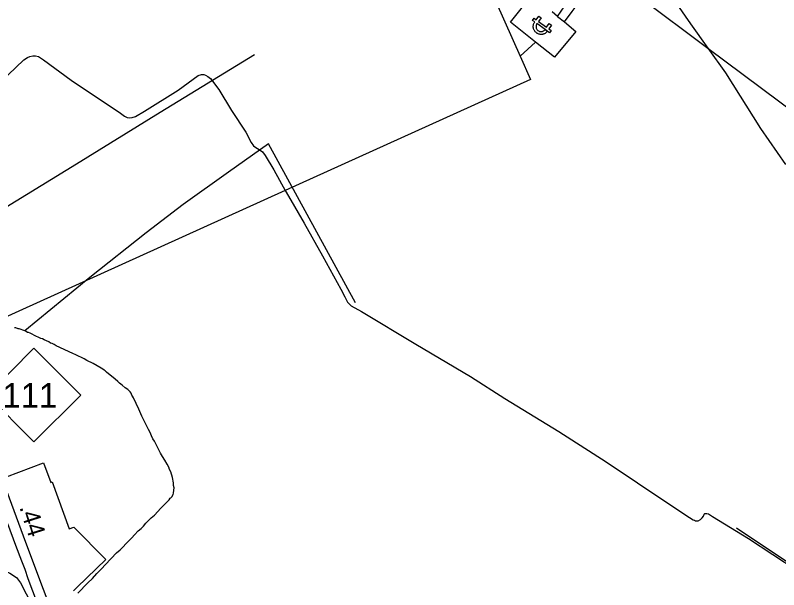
# Model space of a CAD drawing. Extents: x 2206922 to 2357709, y 510027 to 673830.
# Drawn here: x 2320030 to 2325457, y 586742 to 590828 of the extents above; entities that cross this region are included whole.
import ezdxf

# ---------------------------------------------------------------- set-up
doc = ezdxf.new("R2010")
doc.units = 0
for name, color, linetype in [('Exist Boundary Political City Limit New', 7, 'Continuous'), ('Exist Hydrographic Misc Water Feature', 7, 'Continuous'), ('Exist Road Non-System Type 51', 7, 'Continuous'), ('Exist Road Primary NC Shield CELL', 7, 'Continuous'), ('Exist Road Primary NC Shield Number Label', 7, 'Continuous'), ('Exist Road Primary US Attributed', 7, 'Continuous'), ('Exist Road Primary US Divided Attributed', 7, 'Continuous'), ('Exist Road Primary US Service Attributed', 7, 'Continuous'), ('Exist Road Secondary Mileage Hundredths English Label', 7, 'Continuous'), ('Exist Road Secondary Type 51 Attributed', 7, 'Continuous'), ('Exist Utilities Electrical Power Substation CELL', 7, 'Continuous'), ('Exist Utilities Electrical Transmission Line', 7, 'Continuous'), ('Map Preparation Boundary City Limit Buffer Line', 7, 'Continuous')]:
    doc.layers.add(name, color=color, linetype=linetype)

msp = doc.modelspace()

# ---------------------------------------------------------------- linework, layer by layer
at = {"layer": 'Exist Boundary Political City Limit New'}
msp.add_lwpolyline([(2319966.8, 587545.6), (2320229.8, 587643.9), (2320282, 587504.8), (2320292.5, 587508.7), (2320412.5, 587175.7), (2320445.8, 587187.9), (2320673.8, 586956.9), (2320470, 586759.1), (2320444.2, 586733.9)], dxfattribs=at)
at = {"layer": 'Exist Hydrographic Misc Water Feature'}
msp.add_line((2325157.3, 587181.9), (2325904.1, 586679.8), dxfattribs=at)
for points in [[(2321731.1, 590546.8), (2321059.6, 590136.1), (2320465.7, 589769.6), (2319856.3, 589397.4), (2319417.3, 589124.8)], [(2322449.6, 588783.7), (2321829.3, 589914.3), (2321545.6, 589713.3), (2321222.8, 589482.1), (2320960.7, 589281.4), (2320560.5, 588963.4), (2320097.1, 588584.4)], [(2320097.1, 588584.4), (2320084.6, 588588.5), (2320072.9, 588591.9), (2320058.7, 588598.1), (2320050.5, 588597.7), (2320034.5, 588603.7), (2320024.7, 588605.6)], [(2320474.6, 586717.5), (2320545.7, 586790.3), (2320579.6, 586822.5), (2320611.1, 586856.7), (2320642.9, 586889.3), (2320670.4, 586921.2), (2320749.7, 587004.2), (2320775.6, 587026.6), (2320836.5, 587089.2), (2320858.4, 587111.5), (2320877.9, 587131.7), (2320903.9, 587159.8), (2320925.7, 587178), (2320941.1, 587194.3), (2320958.9, 587214.4), (2320996.8, 587252.9), (2321020.6, 587273.2), (2321063.9, 587321.5), (2321123.4, 587382.3), (2321131.3, 587392), (2321137.1, 587396.4), (2321143.2, 587402.4), (2321153.1, 587418.3), (2321154.3, 587428.3), (2321158.4, 587450.4), (2321160.3, 587466.3), (2321156, 587484.4), (2321156, 587502.3), (2321147.5, 587540.4), (2321134.8, 587580), (2321126.8, 587597.9), (2321120.9, 587613.8), (2321110.6, 587636), (2321092.4, 587663.5), (2321075.8, 587689.5), (2321061.4, 587713.2), (2321047.3, 587742.8), (2321035, 587769), (2321018.8, 587798.7), (2321008.7, 587814.8), (2320998.3, 587836.6), (2320988.2, 587860.4), (2320976.1, 587882.1), (2320941.3, 587953.9), (2320930.8, 587975.7), (2320908, 588025.3), (2320869.5, 588107), (2320863.3, 588118.9), (2320859, 588126.8), (2320852.9, 588140.7), (2320846.9, 588148.5), (2320830.9, 588166.7), (2320810.6, 588178.3), (2320790.8, 588195.9), (2320780.5, 588203.9), (2320770.9, 588211.9), (2320758.4, 588223.5), (2320740.1, 588239.6), (2320679.6, 588288.9), (2320669.6, 588298.5), (2320661.4, 588302.6), (2320651.7, 588310.5), (2320641.1, 588318.6), (2320582.8, 588351.7), (2320539, 588373.3), (2320518.9, 588383.2), (2320460.8, 588412.2), (2320440.3, 588422.2), (2320322, 588476.9), (2320305.8, 588486.7), (2320293.5, 588492.6), (2320279.8, 588496.3), (2320267.9, 588504.1), (2320235.3, 588520), (2320223.4, 588525.8), (2320211.3, 588529.7), (2320197.3, 588535.4), (2320177, 588545.4), (2320167, 588549.3), (2320151.2, 588559), (2320145, 588562.8), (2320135, 588566.7), (2320124.5, 588570.7), (2320117, 588572.7), (2320106.9, 588578.6), (2320097.1, 588584.4)]]:
    msp.add_lwpolyline(points, dxfattribs=at)
at = {"layer": 'Exist Road Non-System Type 51'}
for points in [[(2323933.2, 590780.8), (2323987.9, 590854.8), (2324024.5, 590902), (2324089.1, 590971.8), (2324146.7, 591036.4), (2324190.3, 591080.1), (2324226, 591110.6), (2324250.4, 591123.2)], [(2319924.1, 590352.7), (2320091.2, 590511), (2320117.8, 590527.2), (2320134, 590534.6), (2320154.7, 590539.1), (2320173.9, 590539.1), (2320194.6, 590534.6), (2320230.1, 590512.4), (2320428.2, 590367.5), (2320777.7, 590131.6), (2320807.3, 590109.4), (2320826.5, 590102), (2320842.7, 590099.1), (2320860.5, 590102), (2320884.1, 590107.9), (2320947.7, 590146.4), (2321188.6, 590295.8), (2321331.2, 590400), (2321354.9, 590407.4), (2321369.6, 590407.4), (2321381.5, 590401.5), (2321399.2, 590392.6), (2321416.9, 590379.3), (2321476.1, 590299.5), (2321566.2, 590150.1), (2321668.2, 589996.3), (2321706.6, 589922.3), (2321722.9, 589898.7), (2321739.1, 589886.8), (2321762.8, 589873.5), (2321786.4, 589857.3), (2321807.1, 589830.6), (2321869.2, 589728.6), (2321949.7, 589582.5)], [(2321949.7, 589582.5), (2321972.7, 589540.8), (2322083.5, 589350), (2322213.6, 589116.3), (2322343.3, 588880.1), (2322372.1, 588824.6), (2322392.1, 588786.9), (2322418.7, 588760.3), (2322491.8, 588720.3), (2322877.6, 588489.6), (2323265.6, 588258.9), (2323509.4, 588101.4), (2323893, 587868.5), (2324230, 587651), (2324675.6, 587353.8), (2324824.1, 587256.2), (2324848.5, 587238.4), (2324857.4, 587236.2), (2324866.3, 587231.8), (2324884, 587231.8), (2324901.7, 587240.6), (2324912.8, 587254), (2324921.7, 587265), (2324926.1, 587278.4), (2324932.8, 587285), (2324946.1, 587285), (2324957.2, 587280.6), (2324986, 587262.8), (2325243.1, 587105.3), (2325761.9, 586765.9)]]:
    msp.add_lwpolyline(points, dxfattribs=at)
at = {"layer": 'Exist Road Primary NC Shield CELL'}
msp.add_lwpolyline([(2319829.3, 588126.2), (2320162.3, 588459.2), (2320495.3, 588126.2), (2320162.3, 587793.2)], close=True, dxfattribs=at)
at = {"layer": 'Exist Road Primary US Attributed'}
msp.add_lwpolyline([(2319901.2, 586899.9), (2319992.6, 586860.7), (2320037.9, 586828.9), (2320068.1, 586791.2), (2320185.9, 586560), (2320241.7, 586442.2), (2320311.2, 586327.4)], dxfattribs=at)
at = {"layer": 'Exist Road Primary US Divided Attributed'}
msp.add_lwpolyline([(2320311.2, 586327.4), (2320253.8, 586475.4), (2320187.4, 586644.6), (2320122.4, 586819.9), (2320099.8, 586884.8), (2320077.1, 586943.8), (2320034.9, 587057.1), (2319977.5, 587211.2)], dxfattribs=at)
at = {"layer": 'Exist Road Primary US Service Attributed'}
msp.add_lwpolyline([(2318534.6, 591345.6), (2318577.5, 591307.6), (2318597.8, 591274.3), (2318605, 591243.8), (2318609.4, 591196), (2318592, 591129.4), (2318574.6, 591044.7), (2318573.2, 590986.8), (2318581.9, 590936.1), (2318712.1, 590639.2), (2318923.5, 590173.5), (2319082.7, 589799.8), (2319433.5, 588868.4), (2319567.8, 588503), (2319712.3, 588134.2), (2320101.7, 587079.8), (2320353.5, 586410.7), (2320441.8, 586222.4), (2320546, 586022.5), (2320907.2, 585407.2)], dxfattribs=at)
at = {"layer": 'Exist Road Secondary Type 51 Attributed'}
msp.add_lwpolyline([(2323968.1, 592033.2), (2323998.3, 591975.7), (2324033.2, 591918.1), (2324099.5, 591820.3), (2324163, 591730.4), (2324196.4, 591683), (2324279.3, 591565.4), (2324500, 591245.1), (2324829.7, 590768.4), (2324953.3, 590595.5), (2325079.3, 590419.2), (2325328.8, 590022.9), (2325505, 589766.3)], dxfattribs=at)
at = {"layer": 'Exist Utilities Electrical Power Substation CELL'}
msp.add_lwpolyline([(2323718.3, 590807.6), (2323734.1, 590796.1), (2323753, 590822.1), (2323769.1, 590810.5), (2323750.1, 590784.4), (2323807.4, 590742.8), (2323826.4, 590768.8), (2323842.4, 590757.2), (2323823.5, 590731.1), (2323839.3, 590719.7), (2323827.9, 590703.9), (2323812.1, 590715.4), (2323796, 590727.1), (2323738.7, 590768.7), (2323735.6, 590763.3), (2323733.5, 590758.3), (2323732.1, 590752.3), (2323732, 590745.8), (2323732.9, 590739.1), (2323733.8, 590736), (2323735.3, 590732.9), (2323737.2, 590728.9), (2323739.8, 590725.4), (2323743.1, 590721.9), (2323745.9, 590719.5), (2323749.3, 590717.2), (2323753.6, 590714.9), (2323757.8, 590713.4), (2323760.9, 590712.6), (2323764.6, 590712.1), (2323768.8, 590712.1), (2323773, 590712.5), (2323776.9, 590713.3), (2323780.3, 590714.4), (2323782.7, 590715.6), (2323785.5, 590716.9), (2323788.7, 590719), (2323790.4, 590720.5), (2323793.2, 590723.1), (2323795.1, 590725.2), (2323796.4, 590726.8), (2323813.9, 590714.1), (2323811.6, 590711.5), (2323809.7, 590709.6), (2323807.4, 590707.2), (2323804.7, 590705), (2323801.7, 590702.5), (2323799, 590700.6), (2323796.1, 590698.8), (2323792.6, 590697), (2323788.6, 590695.5), (2323784.4, 590694), (2323780.6, 590693.1), (2323776.8, 590692.4), (2323772, 590692), (2323767.2, 590691.9), (2323762.3, 590692.3), (2323757.5, 590693), (2323753.9, 590693.8), (2323750.8, 590694.9), (2323747.8, 590696), (2323744.2, 590697.6), (2323740.9, 590699.4), (2323737.9, 590701.2), (2323734.3, 590703.7), (2323732, 590705.6), (2323729.5, 590708), (2323727, 590710.7), (2323723.8, 590714.4), (2323720.8, 590718.9), (2323718.4, 590723.1), (2323716.7, 590726.9), (2323714.9, 590731.6), (2323714, 590735.6), (2323713.4, 590738), (2323712.8, 590741.4), (2323712.6, 590744.4), (2323712.3, 590748.6), (2323712.6, 590753.7), (2323713.2, 590757.8), (2323714, 590761.5), (2323714.9, 590764.7), (2323716.6, 590769.8), (2323718.5, 590773.8), (2323720.4, 590777.2), (2323722.4, 590780.5), (2323706.9, 590791.8)], close=True, dxfattribs=at)
at = {"layer": 'Exist Utilities Electrical Transmission Line'}
for p, q in [((2324250.4, 591123.2), (2324953.3, 590595.5)), ((2323884.9, 590820), (2323846.7, 590851.6)), ((2323884.9, 590820), (2323933.2, 590780.8)), ((2323618.1, 590537.3), (2323728.9, 590636.4)), ((2324953.3, 590595.5), (2328102, 588231.7)), ((2321949.7, 589582.5), (2319567.8, 588503))]:
    msp.add_line(p, q, dxfattribs=at)
for points in [[(2322295.2, 592790), (2322911.6, 592112.8), (2322946.2, 592047.1), (2323618.1, 590537.3)], [(2323884.9, 590820), (2324144.8, 591202.5), (2324250.4, 591123.2)], [(2323728.9, 590636.4), (2323551.6, 590778.5), (2323699.5, 590967.9), (2323800.1, 590889)], [(2323933.2, 590780.8), (2324016.1, 590713.4), (2323864.1, 590529.9), (2323728.9, 590636.4)], [(2323618.1, 590537.3), (2323691.8, 590372.1), (2321949.7, 589582.5)]]:
    msp.add_lwpolyline(points, dxfattribs=at)
at = {"layer": 'Map Preparation Boundary City Limit Buffer Line'}
msp.add_lwpolyline([(2319966.8, 587545.6), (2320229.8, 587643.9), (2320282, 587504.8), (2320292.5, 587508.7), (2320412.5, 587175.7), (2320445.8, 587187.9), (2320673.8, 586956.9), (2320470, 586759.1), (2320444.2, 586733.9)], dxfattribs=at)

# ---------------------------------------------------------------- texts
at = {"layer": 'Exist Road Primary NC Shield Number Label'}
msp.add_text('111', height=175, dxfattribs=at).set_placement((2319938.4, 588036.4))
at = {"layer": 'Exist Road Secondary Mileage Hundredths English Label'}
msp.add_text('.44', height=125, rotation=287.6501, dxfattribs=at).set_placement((2320058.4, 587328.8))

doc.saveas('drawing.dxf')
